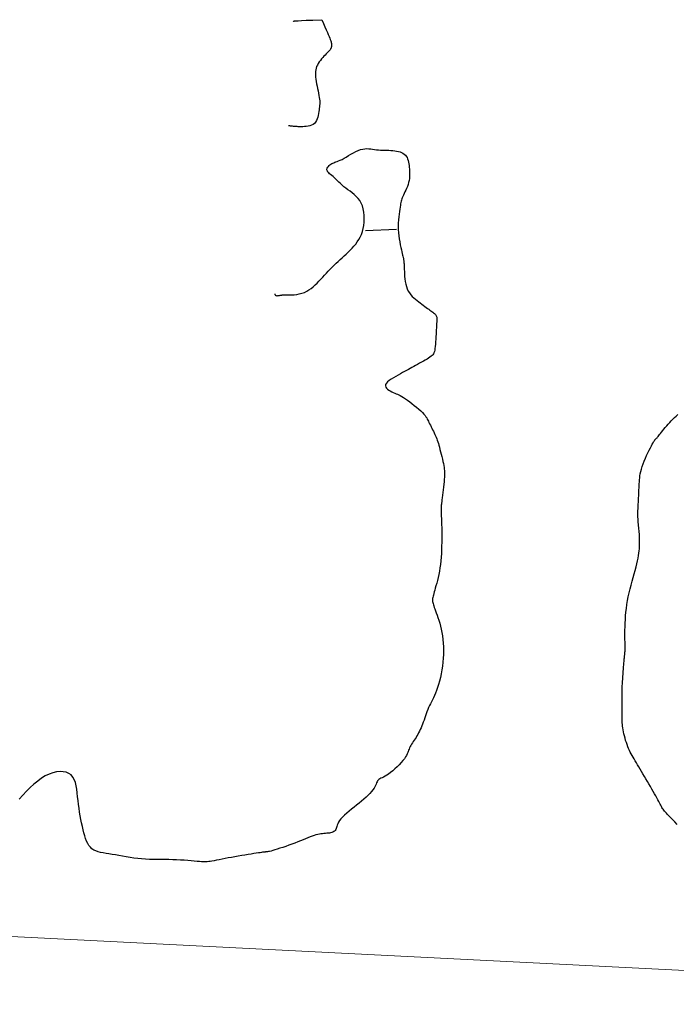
# Model space of a CAD drawing. Header units: millimetres. Extents: x 32690613 to 32693367, y 5343692 to 5344708.
# Tile 442 of 656: x 32692719 to 32692740, y 5344203 to 5344235. Entities that reach past the tile are written whole.
import ezdxf

# ---------------------------------------------------------------- set-up
doc = ezdxf.new("R2010")
doc.units = ezdxf.units.MM
doc.header["$LTSCALE"] = 20
doc.layers.get('0').update_dxf_attribs({"lineweight": 18})
doc.layers.get('Defpoints').update_dxf_attribs({"color": 11, "lineweight": 18})
doc.layers.add('02-DGM_HL_492.00', color=82, linetype='Continuous')

# ---------------------------------------------------------------- blocks, each defined once
blk = doc.blocks.new('A$C78070446')
blk.add_line((4469482.471, 5342769.75), (4470232.054, 5342702.499))

msp = doc.modelspace()

# ---------------------------------------------------------------- linework, layer by layer
at = {"layer": '02-DGM_HL_492.00', "elevation": 492, "flags": 128}
for points in [[(32692728.996, 5344234.846), (32692729.051, 5344234.722), (32692729.1, 5344234.614), (32692729.142, 5344234.519), (32692729.178, 5344234.437), (32692729.208, 5344234.366), (32692729.234, 5344234.305), (32692729.255, 5344234.252), (32692729.271, 5344234.207), (32692729.285, 5344234.168), (32692729.295, 5344234.135), (32692729.302, 5344234.106), (32692729.307, 5344234.081), (32692729.31, 5344234.059), (32692729.311, 5344234.039), (32692729.311, 5344234.022), (32692729.31, 5344234.006), (32692729.308, 5344233.99), (32692729.306, 5344233.975), (32692729.303, 5344233.96), (32692729.299, 5344233.945), (32692729.295, 5344233.931), (32692729.289, 5344233.918), (32692729.282, 5344233.904), (32692729.275, 5344233.891), (32692729.265, 5344233.879), (32692729.255, 5344233.865), (32692729.242, 5344233.851), (32692729.227, 5344233.835), (32692729.209, 5344233.817), (32692729.188, 5344233.796), (32692729.163, 5344233.771), (32692729.134, 5344233.741), (32692729.102, 5344233.707), (32692729.066, 5344233.669), (32692729.028, 5344233.626), (32692728.99, 5344233.581), (32692728.952, 5344233.533), (32692728.917, 5344233.484), (32692728.884, 5344233.433), (32692728.855, 5344233.382), (32692728.832, 5344233.331), (32692728.815, 5344233.28), (32692728.802, 5344233.227), (32692728.794, 5344233.173), (32692728.79, 5344233.117), (32692728.791, 5344233.057), (32692728.795, 5344232.994), (32692728.803, 5344232.927), (32692728.815, 5344232.856), (32692728.829, 5344232.781), (32692728.844, 5344232.704), (32692728.861, 5344232.627), (32692728.877, 5344232.551), (32692728.892, 5344232.476), (32692728.906, 5344232.406), (32692728.917, 5344232.341), (32692728.925, 5344232.282), (32692728.929, 5344232.228), (32692728.931, 5344232.178), (32692728.93, 5344232.13), (32692728.928, 5344232.083), (32692728.923, 5344232.036), (32692728.918, 5344231.987), (32692728.911, 5344231.936), (32692728.904, 5344231.88), (32692728.895, 5344231.821), (32692728.884, 5344231.761), (32692728.87, 5344231.702), (32692728.851, 5344231.644), (32692728.828, 5344231.59), (32692728.798, 5344231.542), (32692728.762, 5344231.501), (32692728.718, 5344231.468), (32692728.668, 5344231.442), (32692728.613, 5344231.423), (32692728.556, 5344231.41), (32692728.497, 5344231.402), (32692728.439, 5344231.397), (32692728.383, 5344231.394), (32692728.331, 5344231.394), (32692728.284, 5344231.394), (32692728.241, 5344231.395), (32692728.203, 5344231.397), (32692728.168, 5344231.399), (32692728.137, 5344231.401), (32692728.108, 5344231.404), (32692728.081, 5344231.406), (32692728.055, 5344231.409), (32692728.03, 5344231.412), (32692728.006, 5344231.414), (32692727.985, 5344231.416), (32692727.966, 5344231.418), (32692727.95, 5344231.42), (32692727.938, 5344231.421), (32692727.93, 5344231.422), (32692727.927, 5344231.422)], [(32692728.078, 5344234.792), (32692728.079, 5344234.792), (32692728.082, 5344234.793), (32692728.086, 5344234.795), (32692728.091, 5344234.796), (32692728.096, 5344234.798), (32692728.102, 5344234.8), (32692728.108, 5344234.802), (32692728.114, 5344234.804), (32692728.121, 5344234.806), (32692728.138, 5344234.808), (32692728.174, 5344234.811), (32692728.24, 5344234.814), (32692728.345, 5344234.819), (32692728.499, 5344234.826), (32692728.713, 5344234.835), (32692728.996, 5344234.846)], [(32692727.483, 5344226.01), (32692727.483, 5344226.008), (32692727.484, 5344226.003), (32692727.485, 5344225.995), (32692727.488, 5344225.986), (32692727.492, 5344225.976), (32692727.498, 5344225.967), (32692727.507, 5344225.958), (32692727.518, 5344225.951), (32692727.531, 5344225.947), (32692727.547, 5344225.945), (32692727.564, 5344225.945), (32692727.583, 5344225.946), (32692727.601, 5344225.949), (32692727.619, 5344225.952), (32692727.636, 5344225.955), (32692727.651, 5344225.959), (32692727.664, 5344225.962), (32692727.676, 5344225.964), (32692727.689, 5344225.966), (32692727.705, 5344225.967), (32692727.725, 5344225.968), (32692727.752, 5344225.969), (32692727.787, 5344225.969), (32692727.832, 5344225.969), (32692727.888, 5344225.969), (32692727.953, 5344225.97), (32692728.027, 5344225.972), (32692728.105, 5344225.978), (32692728.188, 5344225.987), (32692728.272, 5344226.002), (32692728.355, 5344226.022), (32692728.436, 5344226.05), (32692728.512, 5344226.086), (32692728.585, 5344226.129), (32692728.653, 5344226.178), (32692728.719, 5344226.233), (32692728.783, 5344226.291), (32692728.845, 5344226.353), (32692728.906, 5344226.416), (32692728.966, 5344226.481), (32692729.026, 5344226.546), (32692729.086, 5344226.611), (32692729.146, 5344226.675), (32692729.207, 5344226.739), (32692729.269, 5344226.803), (32692729.331, 5344226.866), (32692729.394, 5344226.928), (32692729.458, 5344226.989), (32692729.523, 5344227.049), (32692729.589, 5344227.108), (32692729.655, 5344227.168), (32692729.721, 5344227.227), (32692729.787, 5344227.287), (32692729.851, 5344227.348), (32692729.914, 5344227.41), (32692729.975, 5344227.474), (32692730.034, 5344227.54), (32692730.09, 5344227.608), (32692730.142, 5344227.68), (32692730.191, 5344227.756), (32692730.234, 5344227.836), (32692730.273, 5344227.921), (32692730.306, 5344228.011), (32692730.332, 5344228.107), (32692730.351, 5344228.209), (32692730.363, 5344228.316), (32692730.368, 5344228.424), (32692730.365, 5344228.533), (32692730.354, 5344228.641), (32692730.334, 5344228.744), (32692730.306, 5344228.842), (32692730.268, 5344228.931), (32692730.222, 5344229.012), (32692730.169, 5344229.083), (32692730.109, 5344229.148), (32692730.044, 5344229.206), (32692729.977, 5344229.26), (32692729.909, 5344229.311), (32692729.841, 5344229.361), (32692729.775, 5344229.41), (32692729.712, 5344229.46), (32692729.653, 5344229.511), (32692729.597, 5344229.561), (32692729.544, 5344229.611), (32692729.494, 5344229.658), (32692729.446, 5344229.704), (32692729.402, 5344229.746), (32692729.359, 5344229.785), (32692729.32, 5344229.82), (32692729.283, 5344229.851), (32692729.249, 5344229.88), (32692729.22, 5344229.906), (32692729.196, 5344229.931), (32692729.178, 5344229.956), (32692729.166, 5344229.98), (32692729.162, 5344230.005), (32692729.164, 5344230.032), (32692729.174, 5344230.06), (32692729.189, 5344230.088), (32692729.209, 5344230.115), (32692729.234, 5344230.141), (32692729.261, 5344230.166), (32692729.29, 5344230.187), (32692729.321, 5344230.206), (32692729.351, 5344230.221), (32692729.383, 5344230.234), (32692729.417, 5344230.246), (32692729.454, 5344230.258), (32692729.495, 5344230.272), (32692729.54, 5344230.289), (32692729.591, 5344230.312), (32692729.649, 5344230.34), (32692729.714, 5344230.376), (32692729.784, 5344230.417), (32692729.86, 5344230.462), (32692729.938, 5344230.508), (32692730.018, 5344230.552), (32692730.097, 5344230.593), (32692730.175, 5344230.629), (32692730.25, 5344230.656), (32692730.321, 5344230.674), (32692730.388, 5344230.684), (32692730.452, 5344230.687), (32692730.513, 5344230.684), (32692730.574, 5344230.678), (32692730.634, 5344230.669), (32692730.695, 5344230.66), (32692730.757, 5344230.652), (32692730.82, 5344230.645), (32692730.886, 5344230.641), (32692730.952, 5344230.639), (32692731.02, 5344230.637), (32692731.087, 5344230.635), (32692731.154, 5344230.633), (32692731.22, 5344230.63), (32692731.285, 5344230.625), (32692731.347, 5344230.619), (32692731.408, 5344230.61), (32692731.465, 5344230.598), (32692731.519, 5344230.583), (32692731.569, 5344230.564), (32692731.615, 5344230.541), (32692731.656, 5344230.514), (32692731.691, 5344230.482), (32692731.721, 5344230.445), (32692731.746, 5344230.404), (32692731.765, 5344230.358), (32692731.781, 5344230.308), (32692731.794, 5344230.256), (32692731.804, 5344230.201), (32692731.812, 5344230.144), (32692731.818, 5344230.086), (32692731.823, 5344230.027), (32692731.827, 5344229.967), (32692731.829, 5344229.906), (32692731.829, 5344229.844), (32692731.826, 5344229.782), (32692731.82, 5344229.72), (32692731.81, 5344229.657), (32692731.796, 5344229.594), (32692731.778, 5344229.531), (32692731.756, 5344229.468), (32692731.731, 5344229.407), (32692731.705, 5344229.347), (32692731.679, 5344229.29), (32692731.653, 5344229.237), (32692731.629, 5344229.187), (32692731.608, 5344229.142), (32692731.591, 5344229.102), (32692731.577, 5344229.065), (32692731.565, 5344229.03), (32692731.556, 5344228.994), (32692731.547, 5344228.955), (32692731.539, 5344228.912), (32692731.531, 5344228.863), (32692731.521, 5344228.805), (32692731.511, 5344228.737), (32692731.499, 5344228.66), (32692731.488, 5344228.575), (32692731.477, 5344228.483), (32692731.468, 5344228.387), (32692731.462, 5344228.287), (32692731.459, 5344228.184), (32692731.461, 5344228.08), (32692731.467, 5344227.976), (32692731.478, 5344227.874), (32692731.492, 5344227.774), (32692731.508, 5344227.679), (32692731.526, 5344227.588), (32692731.544, 5344227.504), (32692731.562, 5344227.428), (32692731.578, 5344227.362), (32692731.592, 5344227.305), (32692731.603, 5344227.256), (32692731.612, 5344227.216), (32692731.62, 5344227.182), (32692731.627, 5344227.153), (32692731.632, 5344227.127), (32692731.636, 5344227.103), (32692731.639, 5344227.08), (32692731.642, 5344227.057), (32692731.644, 5344227.032), (32692731.646, 5344227.005), (32692731.648, 5344226.973), (32692731.65, 5344226.937), (32692731.652, 5344226.894), (32692731.654, 5344226.844), (32692731.656, 5344226.786), (32692731.659, 5344226.72), (32692731.662, 5344226.645), (32692731.668, 5344226.566), (32692731.677, 5344226.484), (32692731.689, 5344226.4), (32692731.705, 5344226.317), (32692731.726, 5344226.237), (32692731.753, 5344226.162), (32692731.786, 5344226.094), (32692731.825, 5344226.032), (32692731.868, 5344225.976), (32692731.915, 5344225.924), (32692731.965, 5344225.877), (32692732.017, 5344225.832), (32692732.069, 5344225.79), (32692732.121, 5344225.75), (32692732.172, 5344225.711), (32692732.221, 5344225.673), (32692732.27, 5344225.636), (32692732.316, 5344225.601), (32692732.36, 5344225.567), (32692732.403, 5344225.536), (32692732.443, 5344225.506), (32692732.48, 5344225.479), (32692732.515, 5344225.455), (32692732.547, 5344225.432), (32692732.577, 5344225.411), (32692732.603, 5344225.391), (32692732.627, 5344225.372), (32692732.647, 5344225.353), (32692732.664, 5344225.334), (32692732.678, 5344225.314), (32692732.688, 5344225.293), (32692732.696, 5344225.271), (32692732.701, 5344225.249), (32692732.704, 5344225.225), (32692732.705, 5344225.202), (32692732.705, 5344225.178), (32692732.705, 5344225.155), (32692732.704, 5344225.132), (32692732.702, 5344225.109), (32692732.701, 5344225.085), (32692732.7, 5344225.059), (32692732.698, 5344225.029), (32692732.697, 5344224.995), (32692732.694, 5344224.954), (32692732.692, 5344224.905), (32692732.689, 5344224.847), (32692732.685, 5344224.78), (32692732.681, 5344224.705), (32692732.677, 5344224.625), (32692732.671, 5344224.542), (32692732.666, 5344224.459), (32692732.659, 5344224.38), (32692732.652, 5344224.306), (32692732.644, 5344224.241), (32692732.636, 5344224.186), (32692732.626, 5344224.14), (32692732.613, 5344224.102), (32692732.598, 5344224.07), (32692732.578, 5344224.042), (32692732.553, 5344224.016), (32692732.522, 5344223.99), (32692732.485, 5344223.964), (32692732.44, 5344223.935), (32692732.389, 5344223.903), (32692732.333, 5344223.87), (32692732.273, 5344223.836), (32692732.211, 5344223.8), (32692732.147, 5344223.765), (32692732.084, 5344223.73), (32692732.021, 5344223.696), (32692731.961, 5344223.662), (32692731.903, 5344223.63), (32692731.845, 5344223.598), (32692731.787, 5344223.566), (32692731.727, 5344223.534), (32692731.665, 5344223.5), (32692731.6, 5344223.464), (32692731.531, 5344223.426), (32692731.458, 5344223.386), (32692731.382, 5344223.343), (32692731.308, 5344223.299), (32692731.237, 5344223.254), (32692731.173, 5344223.208), (32692731.12, 5344223.163), (32692731.079, 5344223.119), (32692731.055, 5344223.077), (32692731.048, 5344223.037), (32692731.058, 5344223), (32692731.082, 5344222.964), (32692731.116, 5344222.932), (32692731.158, 5344222.901), (32692731.205, 5344222.874), (32692731.254, 5344222.848), (32692731.303, 5344222.825), (32692731.35, 5344222.805), (32692731.394, 5344222.785), (32692731.438, 5344222.766), (32692731.482, 5344222.745), (32692731.528, 5344222.722), (32692731.578, 5344222.694), (32692731.632, 5344222.662), (32692731.692, 5344222.623), (32692731.759, 5344222.576), (32692731.83, 5344222.523), (32692731.905, 5344222.466), (32692731.98, 5344222.406), (32692732.053, 5344222.345), (32692732.123, 5344222.284), (32692732.187, 5344222.227), (32692732.242, 5344222.173), (32692732.288, 5344222.125), (32692732.325, 5344222.081), (32692732.355, 5344222.041), (32692732.379, 5344222.004), (32692732.399, 5344221.967), (32692732.417, 5344221.931), (32692732.435, 5344221.894), (32692732.453, 5344221.854), (32692732.474, 5344221.812), (32692732.497, 5344221.767), (32692732.521, 5344221.719), (32692732.546, 5344221.67), (32692732.571, 5344221.621), (32692732.596, 5344221.571), (32692732.621, 5344221.521), (32692732.644, 5344221.473), (32692732.665, 5344221.426), (32692732.684, 5344221.379), (32692732.703, 5344221.332), (32692732.72, 5344221.284), (32692732.737, 5344221.233), (32692732.754, 5344221.179), (32692732.771, 5344221.121), (32692732.789, 5344221.057), (32692732.807, 5344220.987), (32692732.827, 5344220.912), (32692732.846, 5344220.835), (32692732.865, 5344220.756), (32692732.883, 5344220.678), (32692732.9, 5344220.602), (32692732.916, 5344220.53), (32692732.929, 5344220.465), (32692732.939, 5344220.406), (32692732.947, 5344220.353), (32692732.953, 5344220.303), (32692732.956, 5344220.254), (32692732.956, 5344220.204), (32692732.955, 5344220.15), (32692732.951, 5344220.091), (32692732.946, 5344220.023), (32692732.938, 5344219.946), (32692732.929, 5344219.862), (32692732.919, 5344219.773), (32692732.909, 5344219.683), (32692732.898, 5344219.594), (32692732.887, 5344219.508), (32692732.878, 5344219.43), (32692732.869, 5344219.361), (32692732.862, 5344219.305), (32692732.856, 5344219.259), (32692732.851, 5344219.222), (32692732.848, 5344219.194), (32692732.845, 5344219.172), (32692732.844, 5344219.155), (32692732.843, 5344219.142), (32692732.842, 5344219.13), (32692732.841, 5344219.118), (32692732.841, 5344219.105), (32692732.841, 5344219.089), (32692732.842, 5344219.068), (32692732.843, 5344219.041), (32692732.844, 5344219.006), (32692732.846, 5344218.961), (32692732.848, 5344218.905), (32692732.85, 5344218.836), (32692732.853, 5344218.756), (32692732.856, 5344218.665), (32692732.859, 5344218.566), (32692732.862, 5344218.46), (32692732.864, 5344218.348), (32692732.865, 5344218.232), (32692732.865, 5344218.113), (32692732.864, 5344217.993), (32692732.861, 5344217.871), (32692732.857, 5344217.75), (32692732.851, 5344217.63), (32692732.843, 5344217.51), (32692732.832, 5344217.393), (32692732.82, 5344217.277), (32692732.805, 5344217.166), (32692732.787, 5344217.057), (32692732.767, 5344216.954), (32692732.745, 5344216.855), (32692732.723, 5344216.761), (32692732.701, 5344216.673), (32692732.678, 5344216.592), (32692732.657, 5344216.517), (32692732.638, 5344216.45), (32692732.621, 5344216.391), (32692732.606, 5344216.338), (32692732.593, 5344216.292), (32692732.583, 5344216.25), (32692732.576, 5344216.212), (32692732.57, 5344216.178), (32692732.568, 5344216.145), (32692732.568, 5344216.114), (32692732.57, 5344216.083), (32692732.575, 5344216.05), (32692732.583, 5344216.016), (32692732.594, 5344215.979), (32692732.607, 5344215.939), (32692732.623, 5344215.893), (32692732.642, 5344215.842), (32692732.664, 5344215.784), (32692732.689, 5344215.719), (32692732.715, 5344215.646), (32692732.743, 5344215.566), (32692732.771, 5344215.481), (32692732.799, 5344215.389), (32692732.826, 5344215.292), (32692732.85, 5344215.19), (32692732.872, 5344215.083), (32692732.89, 5344214.973), (32692732.904, 5344214.858), (32692732.914, 5344214.741), (32692732.921, 5344214.621), (32692732.923, 5344214.499), (32692732.921, 5344214.376), (32692732.914, 5344214.251), (32692732.903, 5344214.125), (32692732.888, 5344214), (32692732.869, 5344213.875), (32692732.847, 5344213.753), (32692732.821, 5344213.634), (32692732.793, 5344213.519), (32692732.763, 5344213.41), (32692732.731, 5344213.308), (32692732.699, 5344213.214), (32692732.666, 5344213.128), (32692732.632, 5344213.05), (32692732.599, 5344212.979), (32692732.566, 5344212.912), (32692732.533, 5344212.848), (32692732.501, 5344212.786), (32692732.471, 5344212.724), (32692732.442, 5344212.662), (32692732.414, 5344212.597), (32692732.388, 5344212.53), (32692732.363, 5344212.462), (32692732.339, 5344212.394), (32692732.316, 5344212.326), (32692732.293, 5344212.258), (32692732.27, 5344212.193), (32692732.246, 5344212.129), (32692732.222, 5344212.068), (32692732.198, 5344212.009), (32692732.173, 5344211.953), (32692732.147, 5344211.9), (32692732.12, 5344211.848), (32692732.093, 5344211.798), (32692732.065, 5344211.749), (32692732.037, 5344211.702), (32692732.007, 5344211.656), (32692731.977, 5344211.611), (32692731.948, 5344211.567), (32692731.92, 5344211.524), (32692731.893, 5344211.482), (32692731.868, 5344211.442), (32692731.845, 5344211.402), (32692731.826, 5344211.363), (32692731.811, 5344211.325), (32692731.797, 5344211.288), (32692731.784, 5344211.249), (32692731.769, 5344211.209), (32692731.751, 5344211.166), (32692731.728, 5344211.12), (32692731.698, 5344211.07), (32692731.66, 5344211.014), (32692731.612, 5344210.953), (32692731.555, 5344210.887), (32692731.492, 5344210.82), (32692731.425, 5344210.752), (32692731.356, 5344210.686), (32692731.286, 5344210.624), (32692731.217, 5344210.568), (32692731.152, 5344210.519), (32692731.091, 5344210.479), (32692731.037, 5344210.448), (32692730.987, 5344210.422), (32692730.942, 5344210.401), (32692730.903, 5344210.382), (32692730.869, 5344210.364), (32692730.839, 5344210.345), (32692730.815, 5344210.324), (32692730.795, 5344210.298), (32692730.779, 5344210.268), (32692730.764, 5344210.233), (32692730.748, 5344210.195), (32692730.73, 5344210.153), (32692730.708, 5344210.108), (32692730.681, 5344210.059), (32692730.646, 5344210.006), (32692730.601, 5344209.951), (32692730.549, 5344209.894), (32692730.489, 5344209.834), (32692730.423, 5344209.772), (32692730.352, 5344209.709), (32692730.277, 5344209.644), (32692730.199, 5344209.579), (32692730.118, 5344209.513), (32692730.037, 5344209.448), (32692729.956, 5344209.382), (32692729.878, 5344209.318), (32692729.803, 5344209.254), (32692729.733, 5344209.192), (32692729.67, 5344209.132), (32692729.615, 5344209.074), (32692729.57, 5344209.019), (32692729.536, 5344208.967), (32692729.511, 5344208.918), (32692729.493, 5344208.873), (32692729.48, 5344208.831), (32692729.469, 5344208.792), (32692729.459, 5344208.758), (32692729.448, 5344208.727), (32692729.432, 5344208.701), (32692729.412, 5344208.679), (32692729.386, 5344208.661), (32692729.355, 5344208.646), (32692729.321, 5344208.634), (32692729.283, 5344208.625), (32692729.243, 5344208.617), (32692729.2, 5344208.612), (32692729.157, 5344208.607), (32692729.112, 5344208.603), (32692729.067, 5344208.599), (32692729.02, 5344208.594), (32692728.971, 5344208.588), (32692728.92, 5344208.58), (32692728.866, 5344208.57), (32692728.809, 5344208.556), (32692728.749, 5344208.539), (32692728.686, 5344208.518), (32692728.618, 5344208.493), (32692728.547, 5344208.465), (32692728.472, 5344208.434), (32692728.392, 5344208.401), (32692728.309, 5344208.366), (32692728.221, 5344208.33), (32692728.129, 5344208.294), (32692728.034, 5344208.257), (32692727.936, 5344208.221), (32692727.837, 5344208.187), (32692727.741, 5344208.154), (32692727.649, 5344208.123), (32692727.563, 5344208.096), (32692727.485, 5344208.071), (32692727.417, 5344208.051), (32692727.361, 5344208.036), (32692727.316, 5344208.024), (32692727.28, 5344208.016), (32692727.252, 5344208.011), (32692727.23, 5344208.008), (32692727.213, 5344208.006), (32692727.198, 5344208.005), (32692727.186, 5344208.005), (32692727.173, 5344208.004), (32692727.159, 5344208.003), (32692727.141, 5344208.001), (32692727.119, 5344207.998), (32692727.091, 5344207.994), (32692727.055, 5344207.989), (32692727.01, 5344207.982), (32692726.953, 5344207.974), (32692726.885, 5344207.963), (32692726.806, 5344207.951), (32692726.718, 5344207.938), (32692726.623, 5344207.923), (32692726.521, 5344207.907), (32692726.416, 5344207.889), (32692726.307, 5344207.871), (32692726.198, 5344207.852), (32692726.089, 5344207.832), (32692725.983, 5344207.812), (32692725.88, 5344207.792), (32692725.781, 5344207.773), (32692725.688, 5344207.755), (32692725.602, 5344207.738), (32692725.525, 5344207.723), (32692725.458, 5344207.711), (32692725.401, 5344207.701), (32692725.352, 5344207.693), (32692725.307, 5344207.688), (32692725.265, 5344207.685), (32692725.222, 5344207.685), (32692725.174, 5344207.686), (32692725.119, 5344207.69), (32692725.053, 5344207.695), (32692724.975, 5344207.702), (32692724.885, 5344207.71), (32692724.785, 5344207.719), (32692724.677, 5344207.728), (32692724.562, 5344207.737), (32692724.442, 5344207.745), (32692724.318, 5344207.752), (32692724.193, 5344207.757), (32692724.068, 5344207.76), (32692723.943, 5344207.761), (32692723.818, 5344207.762), (32692723.692, 5344207.763), (32692723.567, 5344207.765), (32692723.442, 5344207.768), (32692723.317, 5344207.774), (32692723.191, 5344207.783), (32692723.066, 5344207.796), (32692722.941, 5344207.811), (32692722.817, 5344207.829), (32692722.695, 5344207.849), (32692722.576, 5344207.869), (32692722.46, 5344207.889), (32692722.348, 5344207.909), (32692722.241, 5344207.927), (32692722.138, 5344207.942), (32692722.042, 5344207.957), (32692721.951, 5344207.973), (32692721.866, 5344207.99), (32692721.787, 5344208.011), (32692721.715, 5344208.037), (32692721.649, 5344208.069), (32692721.59, 5344208.11), (32692721.538, 5344208.159), (32692721.492, 5344208.217), (32692721.452, 5344208.284), (32692721.417, 5344208.358), (32692721.385, 5344208.44), (32692721.356, 5344208.529), (32692721.329, 5344208.623), (32692721.304, 5344208.724), (32692721.279, 5344208.83), (32692721.256, 5344208.94), (32692721.233, 5344209.054), (32692721.211, 5344209.172), (32692721.191, 5344209.292), (32692721.172, 5344209.415), (32692721.155, 5344209.538), (32692721.14, 5344209.663), (32692721.127, 5344209.787), (32692721.114, 5344209.909), (32692721.099, 5344210.028), (32692721.08, 5344210.14), (32692721.054, 5344210.244), (32692721.02, 5344210.338), (32692720.975, 5344210.42), (32692720.917, 5344210.488), (32692720.845, 5344210.54), (32692720.76, 5344210.576), (32692720.664, 5344210.595), (32692720.559, 5344210.599), (32692720.446, 5344210.587), (32692720.328, 5344210.559), (32692720.207, 5344210.515), (32692720.085, 5344210.456), (32692719.962, 5344210.381), (32692719.841, 5344210.292), (32692719.72, 5344210.192), (32692719.599, 5344210.082), (32692719.478, 5344209.964), (32692719.358, 5344209.841), (32692719.238, 5344209.713)], [(32692731.405, 5344228.078), (32692730.406, 5344228.039)], [(32692740.453, 5344208.896), (32692740.378, 5344208.973), (32692740.309, 5344209.044), (32692740.246, 5344209.108), (32692740.192, 5344209.164), (32692740.146, 5344209.213), (32692740.108, 5344209.254), (32692740.075, 5344209.291), (32692740.047, 5344209.324), (32692740.023, 5344209.354), (32692740.001, 5344209.383), (32692739.982, 5344209.412), (32692739.963, 5344209.443), (32692739.944, 5344209.475), (32692739.925, 5344209.51), (32692739.904, 5344209.549), (32692739.882, 5344209.591), (32692739.857, 5344209.638), (32692739.829, 5344209.69), (32692739.798, 5344209.748), (32692739.762, 5344209.813), (32692739.723, 5344209.883), (32692739.68, 5344209.957), (32692739.635, 5344210.035), (32692739.589, 5344210.116), (32692739.541, 5344210.198), (32692739.492, 5344210.281), (32692739.444, 5344210.363), (32692739.397, 5344210.444), (32692739.35, 5344210.524), (32692739.305, 5344210.601), (32692739.261, 5344210.676), (32692739.218, 5344210.749), (32692739.177, 5344210.819), (32692739.137, 5344210.885), (32692739.1, 5344210.948), (32692739.064, 5344211.008), (32692739.03, 5344211.064), (32692738.998, 5344211.119), (32692738.968, 5344211.173), (32692738.939, 5344211.227), (32692738.912, 5344211.283), (32692738.885, 5344211.34), (32692738.86, 5344211.401), (32692738.836, 5344211.466), (32692738.814, 5344211.534), (32692738.792, 5344211.605), (32692738.772, 5344211.676), (32692738.754, 5344211.747), (32692738.737, 5344211.817), (32692738.723, 5344211.884), (32692738.711, 5344211.949), (32692738.701, 5344212.009), (32692738.693, 5344212.065), (32692738.687, 5344212.12), (32692738.682, 5344212.174), (32692738.68, 5344212.228), (32692738.678, 5344212.284), (32692738.677, 5344212.343), (32692738.676, 5344212.405), (32692738.677, 5344212.473), (32692738.677, 5344212.544), (32692738.678, 5344212.618), (32692738.679, 5344212.693), (32692738.68, 5344212.767), (32692738.68, 5344212.84), (32692738.681, 5344212.91), (32692738.681, 5344212.975), (32692738.681, 5344213.035), (32692738.681, 5344213.091), (32692738.681, 5344213.144), (32692738.681, 5344213.196), (32692738.681, 5344213.249), (32692738.682, 5344213.305), (32692738.684, 5344213.364), (32692738.687, 5344213.43), (32692738.691, 5344213.502), (32692738.696, 5344213.579), (32692738.701, 5344213.66), (32692738.708, 5344213.743), (32692738.714, 5344213.824), (32692738.721, 5344213.903), (32692738.727, 5344213.977), (32692738.733, 5344214.043), (32692738.738, 5344214.102), (32692738.742, 5344214.152), (32692738.746, 5344214.196), (32692738.749, 5344214.234), (32692738.752, 5344214.266), (32692738.755, 5344214.295), (32692738.757, 5344214.321), (32692738.76, 5344214.345), (32692738.763, 5344214.368), (32692738.765, 5344214.392), (32692738.768, 5344214.418), (32692738.77, 5344214.447), (32692738.772, 5344214.481), (32692738.773, 5344214.521), (32692738.773, 5344214.569), (32692738.773, 5344214.627), (32692738.772, 5344214.695), (32692738.771, 5344214.772), (32692738.769, 5344214.858), (32692738.768, 5344214.952), (32692738.768, 5344215.052), (32692738.768, 5344215.158), (32692738.771, 5344215.268), (32692738.775, 5344215.382), (32692738.782, 5344215.499), (32692738.791, 5344215.618), (32692738.802, 5344215.738), (32692738.817, 5344215.861), (32692738.834, 5344215.985), (32692738.854, 5344216.11), (32692738.878, 5344216.235), (32692738.905, 5344216.361), (32692738.935, 5344216.488), (32692738.967, 5344216.613), (32692739.001, 5344216.737), (32692739.035, 5344216.858), (32692739.068, 5344216.975), (32692739.1, 5344217.088), (32692739.13, 5344217.196), (32692739.156, 5344217.298), (32692739.178, 5344217.393), (32692739.196, 5344217.481), (32692739.21, 5344217.564), (32692739.221, 5344217.641), (32692739.229, 5344217.714), (32692739.235, 5344217.783), (32692739.238, 5344217.849), (32692739.241, 5344217.913), (32692739.242, 5344217.975), (32692739.243, 5344218.035), (32692739.242, 5344218.093), (32692739.241, 5344218.15), (32692739.239, 5344218.206), (32692739.236, 5344218.261), (32692739.232, 5344218.315), (32692739.227, 5344218.368), (32692739.222, 5344218.421), (32692739.217, 5344218.473), (32692739.211, 5344218.525), (32692739.205, 5344218.578), (32692739.2, 5344218.632), (32692739.196, 5344218.689), (32692739.192, 5344218.747), (32692739.19, 5344218.808), (32692739.188, 5344218.872), (32692739.189, 5344218.938), (32692739.19, 5344219.007), (32692739.192, 5344219.077), (32692739.194, 5344219.148), (32692739.198, 5344219.219), (32692739.201, 5344219.289), (32692739.205, 5344219.359), (32692739.208, 5344219.427), (32692739.212, 5344219.494), (32692739.215, 5344219.559), (32692739.218, 5344219.624), (32692739.222, 5344219.688), (32692739.225, 5344219.751), (32692739.228, 5344219.814), (32692739.231, 5344219.877), (32692739.235, 5344219.94), (32692739.239, 5344220.003), (32692739.245, 5344220.068), (32692739.253, 5344220.135), (32692739.264, 5344220.204), (32692739.279, 5344220.277), (32692739.298, 5344220.355), (32692739.323, 5344220.436), (32692739.354, 5344220.523), (32692739.39, 5344220.613), (32692739.429, 5344220.705), (32692739.469, 5344220.795), (32692739.51, 5344220.882), (32692739.551, 5344220.963), (32692739.588, 5344221.037), (32692739.622, 5344221.101), (32692739.651, 5344221.154), (32692739.675, 5344221.197), (32692739.695, 5344221.23), (32692739.712, 5344221.256), (32692739.726, 5344221.276), (32692739.738, 5344221.292), (32692739.749, 5344221.304), (32692739.759, 5344221.315), (32692739.769, 5344221.326), (32692739.78, 5344221.338), (32692739.791, 5344221.351), (32692739.805, 5344221.366), (32692739.82, 5344221.385), (32692739.839, 5344221.407), (32692739.86, 5344221.434), (32692739.886, 5344221.466), (32692739.915, 5344221.503), (32692739.949, 5344221.546), (32692739.986, 5344221.593), (32692740.027, 5344221.643), (32692740.07, 5344221.695), (32692740.116, 5344221.749), (32692740.164, 5344221.804), (32692740.213, 5344221.859), (32692740.263, 5344221.912), (32692740.315, 5344221.964), (32692740.367, 5344222.014), (32692740.419, 5344222.063), (32692740.47, 5344222.109)]]:
    msp.add_lwpolyline(points, dxfattribs=at)

# ---------------------------------------------------------------- block references
at = {"layer": 'Defpoints', "rotation": 2.237485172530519}
msp.add_blockref('A$C78070446', (28434719.524, -168960.664), dxfattribs=at)

doc.saveas('drawing.dxf')
